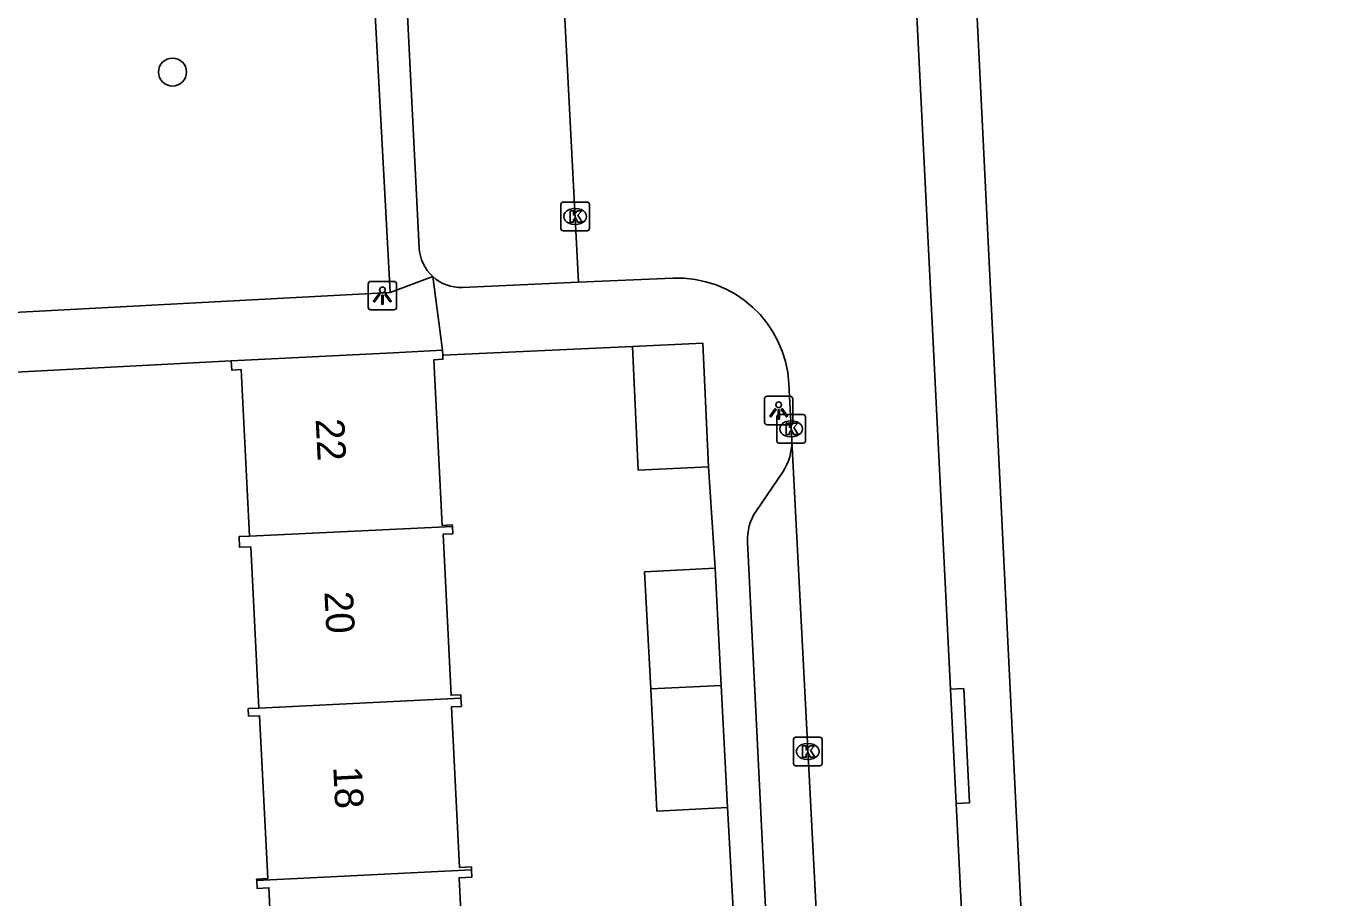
# Model space of a CAD drawing. Extents: x 161084 to 161928, y 385355 to 386522.
# Drawn here: x 161567.76 to 161613.6, y 385515.27 to 385545.8 of the extents above; entities that cross this region are included whole.
import ezdxf

# ---------------------------------------------------------------- set-up
doc = ezdxf.new("R2010")
doc.units = 0
for name, color, linetype in [('IMGEO_Boom', 7, 'Continuous'), ('IMGEO_Kolk', 7, 'Continuous'), ('IMGEO_Lichtpunt', 7, 'Continuous'), ('IMGEO_Muur', 7, 'Continuous'), ('IMGEO_Pand', 7, 'Continuous'), ('IMGEO_Pand_nummerreeks', 7, 'Continuous'), ('IMGEO_Rijbaan_lokaal_open', 7, 'Continuous'), ('IMGEO_Voetpad_open', 7, 'Continuous')]:
    doc.layers.add(name, color=color, linetype=linetype)

msp = doc.modelspace()

# ---------------------------------------------------------------- linework, layer by layer
at = {"layer": 'IMGEO_Boom'}
msp.add_circle((161572.888, 385544.19), 0.489, dxfattribs=at)
at = {"layer": 'IMGEO_Kolk'}
for p, q in [((161586.501, 385538.709), (161586.501, 385539.561)), ((161586.576, 385539.635), (161587.428, 385539.635)), ((161586.989, 385539.415), (161587.014, 385539.415)), ((161587.502, 385539.561), (161587.502, 385538.709)), ((161587.428, 385538.635), (161586.576, 385538.635)), ((161587.012, 385538.855), (161586.987, 385538.855)), ((161594.072, 385531.269), (161594.072, 385532.121)), ((161594.147, 385532.195), (161594.999, 385532.195)), ((161595.073, 385532.121), (161595.073, 385531.269)), ((161594.56, 385531.975), (161594.585, 385531.975)), ((161594.999, 385531.195), (161594.147, 385531.195)), ((161594.583, 385531.415), (161594.558, 385531.415)), ((161594.655, 385519.968), (161594.655, 385520.82)), ((161594.73, 385520.894), (161595.582, 385520.894)), ((161595.143, 385520.674), (161595.168, 385520.674)), ((161595.656, 385520.82), (161595.656, 385519.968)), ((161595.166, 385520.114), (161595.141, 385520.114)), ((161595.582, 385519.894), (161594.73, 385519.894))]:
    msp.add_line(p, q, dxfattribs=at)
for points in [[(161586.501, 385538.709), (161586.501, 385539.561)], [(161586.576, 385539.635), (161587.428, 385539.635)], [(161587.502, 385539.561), (161587.502, 385538.709)], [(161586.822, 385539.335), (161586.945, 385539.335), (161586.945, 385539.184), (161587.075, 385539.335), (161587.239, 385539.335), (161587.093, 385539.184), (161587.246, 385538.935), (161587.094, 385538.935), (161587.009, 385539.099), (161586.945, 385539.032), (161586.945, 385538.935), (161586.822, 385538.935), (161586.822, 385539.335)], [(161587.428, 385538.635), (161586.576, 385538.635)], [(161594.072, 385531.269), (161594.072, 385532.121)], [(161594.147, 385532.195), (161594.999, 385532.195)], [(161595.073, 385532.121), (161595.073, 385531.269)], [(161594.393, 385531.895), (161594.516, 385531.895), (161594.516, 385531.744), (161594.646, 385531.895), (161594.81, 385531.895), (161594.664, 385531.744), (161594.817, 385531.495), (161594.665, 385531.495), (161594.58, 385531.659), (161594.516, 385531.592), (161594.516, 385531.495), (161594.393, 385531.495), (161594.393, 385531.895)], [(161594.999, 385531.195), (161594.147, 385531.195)], [(161594.655, 385519.968), (161594.655, 385520.82)], [(161594.73, 385520.894), (161595.582, 385520.894)], [(161594.976, 385520.594), (161595.099, 385520.594), (161595.099, 385520.443), (161595.229, 385520.594), (161595.393, 385520.594), (161595.247, 385520.443), (161595.4, 385520.194), (161595.248, 385520.194), (161595.163, 385520.358), (161595.099, 385520.291), (161595.099, 385520.194), (161594.976, 385520.194), (161594.976, 385520.594)], [(161595.656, 385520.82), (161595.656, 385519.968)], [(161595.582, 385519.894), (161594.73, 385519.894)]]:
    msp.add_lwpolyline(points, dxfattribs=at)
for centre, start, end in [((161586.578, 385539.559), 91.552, 178.448), ((161586.578, 385539.559), 91.552, 178.448), ((161587.426, 385539.559), 1.552, 88.448), ((161587.426, 385539.559), 1.552, 88.448), ((161586.578, 385538.711), 181.552, 268.448), ((161586.578, 385538.711), 181.552, 268.448), ((161587.426, 385538.711), 271.552, 358.448), ((161587.426, 385538.711), 271.552, 358.448), ((161594.149, 385532.119), 91.552, 178.448), ((161594.149, 385532.119), 91.552, 178.448), ((161594.997, 385532.119), 1.552, 88.448), ((161594.997, 385532.119), 1.552, 88.448), ((161594.149, 385531.271), 181.552, 268.448), ((161594.149, 385531.271), 181.552, 268.448), ((161594.997, 385531.271), 271.552, 358.448), ((161594.997, 385531.271), 271.552, 358.448), ((161594.732, 385520.818), 91.552, 178.448), ((161594.732, 385520.818), 91.552, 178.448), ((161595.58, 385520.818), 1.552, 88.448), ((161595.58, 385520.818), 1.552, 88.448), ((161594.732, 385519.97), 181.552, 268.448), ((161594.732, 385519.97), 181.552, 268.448), ((161595.58, 385519.97), 271.552, 358.448), ((161595.58, 385519.97), 271.552, 358.448)]:
    msp.add_arc(centre, 0.0765, start, end, dxfattribs=at)
for centre, major_axis, ratio, start_param, end_param in [((161586.988, 385539.135), (-0.387, 0.002), 0.722429, 4.712389, 7.853982), ((161587.013, 385539.135), (-0.39, 0.002), 0.717154, 1.570796, 4.712389), ((161594.559, 385531.695), (-0.387, 0.002), 0.722429, 4.712389, 7.853982), ((161594.584, 385531.695), (-0.39, 0.002), 0.717154, 1.570796, 4.712389), ((161595.142, 385520.394), (-0.387, 0.002), 0.722429, 4.712389, 7.853982), ((161595.167, 385520.394), (-0.39, 0.002), 0.717154, 1.570796, 4.712389)]:
    msp.add_ellipse(centre, major_axis=major_axis, ratio=ratio, start_param=start_param, end_param=end_param, dxfattribs=at)
at = {"layer": 'IMGEO_Lichtpunt'}
for p, q in [((161579.746, 385536.765), (161579.746, 385535.958)), ((161579.746, 385536.765), (161579.746, 385535.958)), ((161580.648, 385536.86), (161579.84, 385536.86)), ((161580.648, 385536.86), (161579.84, 385536.86)), ((161580.742, 385535.958), (161580.742, 385536.765)), ((161580.742, 385535.958), (161580.742, 385536.765)), ((161579.84, 385535.864), (161580.648, 385535.864)), ((161579.84, 385535.864), (161580.648, 385535.864)), ((161593.637, 385532.742), (161593.637, 385531.935)), ((161593.637, 385532.742), (161593.637, 385531.935)), ((161594.539, 385532.837), (161593.731, 385532.837)), ((161594.539, 385532.837), (161593.731, 385532.837)), ((161594.633, 385531.935), (161594.633, 385532.742)), ((161594.633, 385531.935), (161594.633, 385532.742)), ((161593.731, 385531.841), (161594.539, 385531.841)), ((161593.731, 385531.841), (161594.539, 385531.841))]:
    msp.add_line(p, q, dxfattribs=at)
for points in [[(161580.12, 385536.429), (161580.159, 385536.401), (161579.971, 385536.139), (161579.933, 385536.166), (161580.12, 385536.429)], [(161580.222, 385536.381), (161580.269, 385536.381), (161580.269, 385536.059), (161580.222, 385536.059), (161580.222, 385536.381)], [(161580.332, 385536.401), (161580.37, 385536.428), (161580.557, 385536.166), (161580.518, 385536.138), (161580.332, 385536.401)], [(161594.011, 385532.406), (161594.05, 385532.378), (161593.862, 385532.116), (161593.824, 385532.143), (161594.011, 385532.406)], [(161594.113, 385532.358), (161594.16, 385532.358), (161594.16, 385532.036), (161594.113, 385532.036), (161594.113, 385532.358)], [(161594.223, 385532.378), (161594.261, 385532.405), (161594.448, 385532.143), (161594.409, 385532.115), (161594.223, 385532.378)]]:
    msp.add_lwpolyline(points, dxfattribs=at)
for centre in [(161580.245, 385536.563), (161594.136, 385532.54)]:
    msp.add_circle(centre, 0.0994, dxfattribs=at)
for centre, start, end in [((161579.84, 385536.765), 90, 180), ((161579.84, 385536.765), 90, 180), ((161580.648, 385536.765), 0, 90), ((161580.648, 385536.765), 0, 90), ((161579.84, 385535.958), 180, 270), ((161579.84, 385535.958), 180, 270), ((161580.648, 385535.958), 270, 0), ((161580.648, 385535.958), 270, 360), ((161593.731, 385532.742), 90, 180), ((161593.731, 385532.742), 90, 180), ((161594.539, 385532.742), 0, 90), ((161594.539, 385532.742), 0, 90), ((161593.731, 385531.935), 180, 270), ((161593.731, 385531.935), 180, 270), ((161594.539, 385531.935), 270, 0), ((161594.539, 385531.935), 270, 360)]:
    msp.add_arc(centre, 0.0946, start, end, dxfattribs=at)
at = {"layer": 'IMGEO_Muur'}
msp.add_lwpolyline([(161589.009, 385534.574), (161582.359, 385534.278)], dxfattribs=at)
at = {"layer": 'IMGEO_Pand'}
for points in [[(161605.075, 385468.597), (161604.686, 385475.163), (161608.42, 385474.596), (161612.319, 385500), (161613.597, 385508.326), (161602.865, 385509.999), (161601.041, 385547.282)], [(161582.35, 385534.449), (161580.626, 385534.363), (161574.948, 385534.081)], [(161582.359, 385534.278), (161582.35, 385534.449)], [(161589.009, 385534.574), (161591.472, 385534.692), (161591.68, 385530.37)], [(161591.68, 385530.37), (161589.216, 385530.252), (161589.009, 385534.574)], [(161574.948, 385534.081), (161574.965, 385533.751), (161575.293, 385533.768), (161575.582, 385527.938)], [(161582.698, 385528.27), (161582.695, 385528.332), (161582.34, 385528.315), (161582.052, 385534.117), (161582.366, 385534.132), (161582.359, 385534.278)], [(161575.909, 385521.914), (161575.628, 385527.565), (161575.239, 385527.546), (161575.221, 385527.92), (161575.582, 385527.938)], [(161575.582, 385527.938), (161582.698, 385528.27)], [(161582.698, 385528.27), (161582.71, 385528.022), (161582.371, 385528.006), (161582.651, 385522.365), (161582.993, 385522.382), (161582.999, 385522.261)], [(161589.649, 385522.586), (161589.438, 385526.684), (161591.906, 385526.811)], [(161591.906, 385526.811), (161592.118, 385522.707)], [(161589.649, 385522.586), (161592.118, 385522.707)], [(161592.338, 385518.435), (161589.87, 385518.307), (161589.649, 385522.586)], [(161592.118, 385522.707), (161592.338, 385518.435)], [(161582.999, 385522.261), (161575.909, 385521.914)], [(161583.368, 385516.255), (161583.363, 385516.354), (161582.948, 385516.333), (161582.668, 385521.959), (161583.013, 385521.976), (161582.999, 385522.261)], [(161575.838, 385515.874), (161575.836, 385515.922), (161576.224, 385515.942), (161575.941, 385521.649), (161575.555, 385521.629), (161575.542, 385521.895), (161575.909, 385521.914)], [(161575.838, 385515.874), (161583.368, 385516.255)], [(161583.368, 385516.255), (161583.381, 385515.996), (161582.936, 385515.974), (161583.222, 385510.222)], [(161576.55, 385509.885), (161576.266, 385515.62), (161575.852, 385515.599), (161575.838, 385515.874)]]:
    msp.add_lwpolyline(points, dxfattribs=at)
at = {"layer": 'IMGEO_Rijbaan_lokaal_open'}
for points in [[(161587.122, 385536.827), (161586.353, 385551.696)], [(161598.765, 385550.368), (161600.16, 385522.574)], [(161590.421, 385536.972), (161587.122, 385536.827)], [(161594.595, 385531.27), (161594.493, 385533.27)], [(161594.595, 385531.27), (161596.219, 385500), (161597.838, 385469.29)], [(161600.36, 385518.573), (161600.16, 385522.574)], [(161600.36, 385518.573), (161600.795, 385509.915)]]:
    msp.add_lwpolyline(points, dxfattribs=at)
msp.add_arc((161590.591, 385533.069), 3.907, 2.9518, 92.498, dxfattribs=at)
at = {"layer": 'IMGEO_Voetpad_open'}
for points in [[(161561.887, 385572.091), (161563.633, 385538.673), (161563.661, 385538.397), (161563.713, 385538.125), (161563.789, 385537.859), (161563.889, 385537.6), (161564.011, 385537.351), (161564.156, 385537.115), (161564.32, 385536.892), (161564.504, 385536.685), (161564.706, 385536.495), (161564.924, 385536.323), (161565.157, 385536.172), (161565.402, 385536.043), (161565.657, 385535.935), (161565.921, 385535.851), (161566.192, 385535.791), (161566.467, 385535.756), (161566.744, 385535.745), (161566.892, 385535.749), (161580.521, 385536.476)], [(161580.521, 385536.476), (161579.784, 385550.101)], [(161580.924, 385550.146), (161581.534, 385538.036)], [(161582.011, 385537.029), (161580.521, 385536.476)], [(161582.011, 385537.029), (161582.35, 385534.449)], [(161587.122, 385536.827), (161583.058, 385536.65)], [(161589.009, 385534.574), (161582.359, 385534.278)], [(161574.948, 385534.081), (161566.721, 385533.651)], [(161591.906, 385526.811), (161591.68, 385530.37)], [(161593.344, 385528.811), (161594.293, 385530.202)], [(161595.065, 385483.917), (161594.413, 385500), (161593.042, 385527.739)], [(161600.16, 385522.574), (161600.624, 385522.6), (161600.822, 385518.599), (161600.36, 385518.573)], [(161592.547, 385514.665), (161592.338, 385518.435)]]:
    msp.add_lwpolyline(points, dxfattribs=at)
for centre, radius, start, end in [((161582.995, 385538.111), 1.463, 182.9578, 227.7345), ((161582.995, 385538.112), 1.463, 227.7309, 272.4699), ((161592.655, 385531.242), 1.94, 327.5931, 0.8281), ((161594.798, 385527.823), 1.758, 145.801, 182.7322)]:
    msp.add_arc(centre, radius, start, end, dxfattribs=at)

# ---------------------------------------------------------------- texts
at = {"layer": 'IMGEO_Pand_nummerreeks'}
for s, rotation, p in [('22', 272.899, (161577.904, 385532.032)), ('20', 272.8999, (161578.211, 385525.985)), ('18', 272.899, (161578.521, 385519.853))]:
    msp.add_text(s, height=1, rotation=rotation, dxfattribs=at).set_placement(p)

doc.saveas('drawing.dxf')
